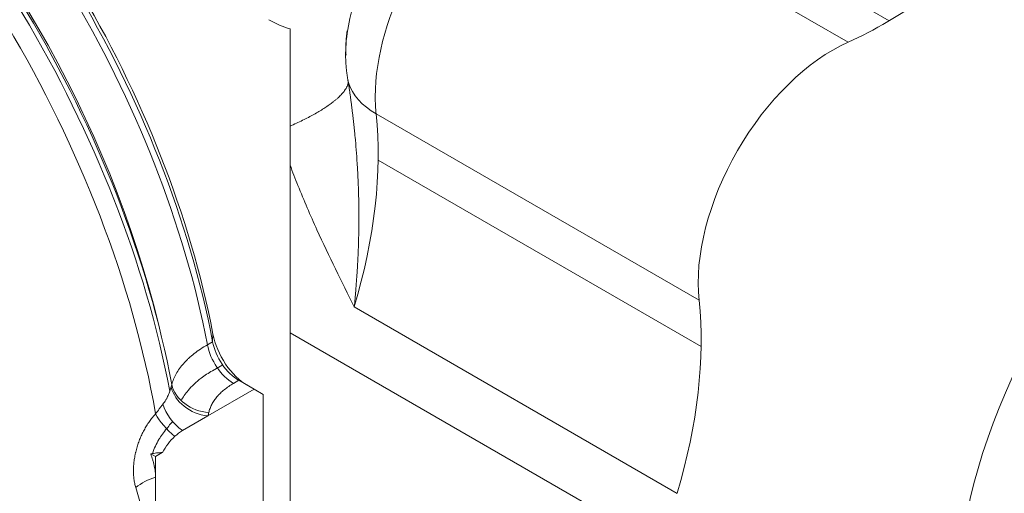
# Model space of a CAD drawing. Header units: millimetres. Extents: x 51337 to 61814, y -21781 to -12277.
# Tile 367 of 378: x 61742.5 to 61754.14, y -21431.14 to -21425.54. Entities that reach past the tile are written whole.
import ezdxf

# ---------------------------------------------------------------- set-up
doc = ezdxf.new("R2010")
doc.units = ezdxf.units.MM
doc.header["$LTSCALE"] = 0.3175
doc.layers.add('1轮廓实线层', color=7, linetype='Continuous', lineweight=18)

# ---------------------------------------------------------------- blocks, each defined once
blk = doc.blocks.new('MR12-2010-Z')
at = {"layer": '1轮廓实线层'}
for p, q in [((64080.774, -21457.519), (64083.919, -21459.335)), ((64083.432, -21459.589), (64080.096, -21457.662)), ((64077.851, -21460.437), (64081.67, -21462.641)), ((64076.833, -21463.025), (64076.833, -21461.041)), ((64081.694, -21463.189), (64077.875, -21460.985)), ((64081.411, -21464.924), (64077.592, -21462.719)), ((64075.918, -21463.13), (64075.922, -21463.039)), ((64076.833, -21468.28), (64076.833, -21463.025)), ((64076.833, -21463.025), (64081.235, -21465.566)), ((64075.857, -21463.166), (64075.918, -21463.13)), ((64076.037, -21463.404), (64075.916, -21463.474)), ((64076.227, -21463.587), (64076.165, -21463.623)), ((64076.409, -21463.692), (64076.227, -21463.587)), ((64075.862, -21464.008), (64076.409, -21463.692)), ((64076.515, -21463.754), (64076.409, -21463.692)), ((64076.515, -21463.754), (64076.515, -21466.203)), ((64075.561, -21464.182), (64075.862, -21464.008)), ((64075.187, -21464.457), (64075.242, -21464.489)), ((64075.242, -21464.489), (64075.323, -21464.442)), ((64075.242, -21464.489), (64075.242, -21464.734)), ((64075.242, -21465.713), (64075.242, -21464.734))]:
    blk.add_line(p, q, dxfattribs=at)
for centre, major_axis, ratio, start_param, end_param in [((64070.195, -21461.524), (-4.125, 7.145), 0.57735, 4.170778, 5.306976), ((64070.257, -21461.488), (4.125, -7.145), 0.57735, 1.029185, 2.165384), ((64070.363, -21461.427), (-4.05, 7.015), 0.57735, 4.170778, 5.306976), ((64069.241, -21462.075), (4.35, -7.534), 0.57735, 1.006169, 2.182433), ((64069.438, -21461.961), (-4.35, 7.534), 0.57735, 4.167846, 5.308353), ((64069.559, -21461.891), (4.275, -7.405), 0.57735, 1.023327, 2.170176), ((64069.727, -21461.794), (4.125, -7.145), 0.57735, 1.096305, 2.045321), ((64079.432, -21459.314), (-1.125, -1.949), 0.57735, 4.003036, 5.497787), ((64083.856, -21455.085), (-2.625, -4.547), 0.57735, 0.670866, 1.17874), ((64083.25, -21461.519), (-1.125, -1.949), 0.57735, 3.812459, 5.612319), ((64088.023, -21464.274), (2.325, 4.027), 0.57735, 0, 2.747991), ((64078.694, -21459.838), (1.193, 0.126), 0.639548, 3.277761, 3.862778), ((64079.432, -21459.314), (-1.125, -1.949), 0.57735, 5.497787, 5.612319), ((64074.163, -21463.056), (-2.625, -4.547), 0.57735, 1.962853, 2.470726), ((64077.982, -21465.26), (-2.625, -4.547), 0.57735, 1.962853, 2.470726), ((64076.333, -21463.159), (0.3, -0.52), 0.57735, 4.170778, 5.497787), ((64076.165, -21463.256), (0.225, -0.39), 0.57735, 4.170778, 5.497787), ((64076.227, -21463.22), (-0.225, 0.39), 0.57735, 1.029185, 2.356194), ((64075.873, -21463.601), (0.439, -0.098), 0.809804, 3.510055, 4.891164), ((64075.862, -21463.641), (0.428, -0.14), 0.802355, 3.594669, 4.968692), ((64075.696, -21463.928), (0.332, -0.304), 0.6281, 3.953731, 4.873315), ((64075.554, -21464.084), (0.333, -0.302), 0.400087, 3.993637, 4.823093), ((64075.561, -21464.55), (0.225, 0.39), 0.57735, 0.785398, 1.072604), ((64075.561, -21464.55), (0.225, 0.39), 0.57735, 1.072604, 1.626467), ((64075.325, -21464.989), (0.432, 0.125), 0.596144, 1.588042, 2.202202)]:
    blk.add_ellipse(centre, major_axis=major_axis, ratio=ratio, start_param=start_param, end_param=end_param, dxfattribs=at)
blk.add_ellipse((64088.607, -21464.611), major_axis=(2.325, 4.027), ratio=0.57735, dxfattribs=at)
for points, knots in [([(64078.721, -21457.486), (64078.65, -21457.534), (64078.493, -21457.653), (64078.252, -21457.893), (64078.012, -21458.202), (64077.803, -21458.556), (64077.639, -21458.932), (64077.536, -21459.303), (64077.491, -21459.576), (64077.494, -21459.713), (64077.496, -21459.743)], [0, 0, 0, 0, 0.108361, 0.243988, 0.386264, 0.532345, 0.678925, 0.822667, 0.960633, 1, 1, 1, 1]), ([(64076.833, -21459.431), (64076.792, -21459.419), (64076.75, -21459.404), (64076.666, -21459.368), (64076.624, -21459.346), (64076.582, -21459.322)], [0, 0, 0, 0, 0.5, 0.5, 1, 1, 1, 1]), ([(64076.833, -21460.581), (64076.833, -21460.485), (64076.833, -21460.388), (64076.833, -21460.243), (64076.833, -21460.195), (64076.833, -21460.099), (64076.833, -21460.05), (64076.833, -21459.954), (64076.833, -21459.858), (64076.833, -21459.763), (64076.833, -21459.668), (64076.833, -21459.62), (64076.833, -21459.525), (64076.833, -21459.478), (64076.833, -21459.431)], [0, 0, 0, 0, 0.25, 0.25, 0.375, 0.375, 0.5, 0.5, 0.625, 0.75, 0.75, 0.875, 0.875, 1, 1, 1, 1]), ([(64077.508, -21459.453), (64077.507, -21459.466), (64077.503, -21459.495), (64077.498, -21459.542), (64077.494, -21459.594), (64077.492, -21459.645), (64077.491, -21459.684), (64077.491, -21459.71), (64077.491, -21459.725), (64077.491, -21459.736), (64077.491, -21459.742), (64077.491, -21459.743)], [0, 0, 0, 0, 0.128873, 0.308023, 0.485473, 0.661335, 0.835723, 0.887481, 0.939015, 0.990327, 1, 1, 1, 1]), ([(64077.491, -21459.743), (64077.491, -21459.747), (64077.491, -21459.756), (64077.491, -21459.77), (64077.491, -21459.785), (64077.492, -21459.799), (64077.493, -21459.814), (64077.493, -21459.829), (64077.494, -21459.843), (64077.495, -21459.858), (64077.496, -21459.872), (64077.497, -21459.886), (64077.499, -21459.901), (64077.5, -21459.915), (64077.502, -21459.929), (64077.503, -21459.943), (64077.505, -21459.957), (64077.507, -21459.971), (64077.509, -21459.985), (64077.511, -21459.998), (64077.513, -21460.012), (64077.515, -21460.026), (64077.518, -21460.039), (64077.52, -21460.053), (64077.522, -21460.062), (64077.523, -21460.066)], [0, 0, 0, 0, 0.037101, 0.082672, 0.128052, 0.173245, 0.218252, 0.263077, 0.307723, 0.352192, 0.396487, 0.440611, 0.484567, 0.528358, 0.571987, 0.615456, 0.658769, 0.701929, 0.744938, 0.7878, 0.830517, 0.873093, 0.91553, 0.957831, 1, 1, 1, 1]), ([(64077.523, -21460.066), (64077.524, -21460.073), (64077.526, -21460.088), (64077.529, -21460.109), (64077.532, -21460.13), (64077.536, -21460.152), (64077.539, -21460.173), (64077.542, -21460.195), (64077.545, -21460.217), (64077.548, -21460.239), (64077.551, -21460.261), (64077.554, -21460.283), (64077.557, -21460.306), (64077.56, -21460.329), (64077.563, -21460.351), (64077.566, -21460.374), (64077.568, -21460.397), (64077.571, -21460.42), (64077.574, -21460.444), (64077.577, -21460.467), (64077.58, -21460.491), (64077.582, -21460.515), (64077.585, -21460.539), (64077.588, -21460.563), (64077.59, -21460.587), (64077.593, -21460.611), (64077.595, -21460.636), (64077.598, -21460.66), (64077.6, -21460.685), (64077.607, -21460.752), (64077.616, -21460.864), (64077.628, -21461.024), (64077.637, -21461.193), (64077.643, -21461.358), (64077.647, -21461.52), (64077.648, -21461.682), (64077.646, -21461.856), (64077.642, -21461.981), (64077.64, -21462.053), (64077.639, -21462.069), (64077.638, -21462.084), (64077.638, -21462.101), (64077.637, -21462.118), (64077.636, -21462.136), (64077.635, -21462.154), (64077.634, -21462.173), (64077.633, -21462.193), (64077.632, -21462.213), (64077.631, -21462.234), (64077.63, -21462.255), (64077.628, -21462.277), (64077.627, -21462.3), (64077.625, -21462.324), (64077.624, -21462.348), (64077.622, -21462.373), (64077.62, -21462.398), (64077.618, -21462.424), (64077.616, -21462.451), (64077.614, -21462.478), (64077.612, -21462.506), (64077.61, -21462.535), (64077.607, -21462.564), (64077.604, -21462.594), (64077.602, -21462.624), (64077.599, -21462.655), (64077.596, -21462.687), (64077.593, -21462.708), (64077.592, -21462.719)], [0, 0, 0, 0, 0.008275, 0.016599, 0.024971, 0.033392, 0.041861, 0.050379, 0.058945, 0.06756, 0.076223, 0.084935, 0.093695, 0.102504, 0.111361, 0.120266, 0.129219, 0.138221, 0.147271, 0.15637, 0.165516, 0.174711, 0.183953, 0.193244, 0.202583, 0.211969, 0.221404, 0.230886, 0.240417, 0.249995, 0.308201, 0.369282, 0.433217, 0.499979, 0.55578, 0.616081, 0.680836, 0.749992, 0.755353, 0.760949, 0.766781, 0.772848, 0.77915, 0.785686, 0.792456, 0.799461, 0.806699, 0.814171, 0.821876, 0.829814, 0.837985, 0.846388, 0.855022, 0.863888, 0.872985, 0.882312, 0.89187, 0.901658, 0.911674, 0.92192, 0.932394, 0.943095, 0.954024, 0.96518, 0.976561, 0.988168, 1, 1, 1, 1]), ([(64076.833, -21461.041), (64076.864, -21461.122), (64076.964, -21461.383), (64077.142, -21461.794), (64077.367, -21462.269), (64077.517, -21462.57), (64077.592, -21462.719)], [0, 0, 0, 0, 0.137598, 0.44524, 0.725034, 1, 1, 1, 1]), ([(64075.435, -21463.638), (64075.44, -21463.616), (64075.447, -21463.595), (64075.465, -21463.552), (64075.485, -21463.51), (64075.512, -21463.468), (64075.541, -21463.427), (64075.558, -21463.407), (64075.58, -21463.382), (64075.585, -21463.377), (64075.594, -21463.367), (64075.609, -21463.352), (64075.624, -21463.337), (64075.655, -21463.308), (64075.699, -21463.271), (64075.748, -21463.235), (64075.801, -21463.2), (64075.828, -21463.183), (64075.857, -21463.166)], [0, 0, 0, 0, 0.125, 0.125, 0.25, 0.375, 0.375, 0.5, 0.5, 0.53125, 0.53125, 0.5625, 0.625, 0.625, 0.75, 0.875, 0.875, 1, 1, 1, 1]), ([(64075.545, -21463.827), (64075.568, -21463.786), (64075.595, -21463.746), (64075.648, -21463.682), (64075.672, -21463.657), (64075.724, -21463.608), (64075.752, -21463.584), (64075.824, -21463.53), (64075.868, -21463.501), (64075.916, -21463.474)], [0, 0, 0, 0, 0.307718, 0.307718, 0.512923, 0.512923, 0.718128, 0.718128, 1, 1, 1, 1]), ([(64076.165, -21463.623), (64076.145, -21463.635), (64076.126, -21463.647), (64076.09, -21463.672), (64076.055, -21463.697), (64076.024, -21463.725), (64076.003, -21463.746), (64075.992, -21463.756), (64075.982, -21463.767), (64075.976, -21463.775), (64075.972, -21463.778), (64075.957, -21463.797), (64075.946, -21463.812), (64075.925, -21463.842), (64075.907, -21463.873), (64075.886, -21463.92), (64075.876, -21463.952), (64075.873, -21463.969)], [0, 0, 0, 0, 0.125, 0.125, 0.25, 0.375, 0.375, 0.4375, 0.46875, 0.46875, 0.5, 0.5, 0.625, 0.625, 0.75, 0.875, 1, 1, 1, 1]), ([(64075.329, -21463.87), (64075.342, -21463.854), (64075.353, -21463.837), (64075.366, -21463.815), (64075.369, -21463.811), (64075.374, -21463.802), (64075.381, -21463.789), (64075.387, -21463.776), (64075.399, -21463.75), (64075.406, -21463.732), (64075.419, -21463.698), (64075.424, -21463.681), (64075.428, -21463.666)], [0, 0, 0, 0, 0.25, 0.25, 0.3125, 0.3125, 0.375, 0.5, 0.5, 0.75, 0.75, 1, 1, 1, 1]), ([(64075.243, -21463.985), (64075.258, -21463.964), (64075.273, -21463.944), (64075.294, -21463.915), (64075.301, -21463.906), (64075.315, -21463.887), (64075.322, -21463.879), (64075.329, -21463.87)], [0, 0, 0, 0, 0.5, 0.5, 0.75, 0.75, 1, 1, 1, 1]), ([(64075.009, -21464.855), (64075.007, -21464.847), (64075.004, -21464.839), (64075, -21464.822), (64074.998, -21464.814), (64074.993, -21464.789), (64074.987, -21464.754), (64074.984, -21464.718), (64074.983, -21464.69), (64074.982, -21464.676), (64074.982, -21464.662), (64074.982, -21464.652), (64074.982, -21464.647), (64074.982, -21464.623), (64074.983, -21464.604), (64074.986, -21464.565), (64074.991, -21464.525), (64074.998, -21464.485), (64075.003, -21464.46), (64075.004, -21464.455), (64075.006, -21464.445), (64075.007, -21464.44), (64075.011, -21464.425), (64075.014, -21464.415), (64075.022, -21464.385), (64075.033, -21464.346), (64075.054, -21464.288), (64075.071, -21464.25), (64075.084, -21464.222), (64075.088, -21464.213), (64075.098, -21464.195), (64075.102, -21464.185), (64075.117, -21464.159), (64075.137, -21464.124), (64075.17, -21464.074), (64075.193, -21464.043), (64075.209, -21464.025), (64075.212, -21464.021), (64075.218, -21464.013), (64075.227, -21464.002), (64075.237, -21463.992), (64075.243, -21463.985)], [0, 0, 0, 0, 0.03125, 0.03125, 0.0625, 0.0625, 0.125, 0.1875, 0.1875, 0.21875, 0.234375, 0.234375, 0.25, 0.25, 0.3125, 0.3125, 0.375, 0.4375, 0.4375, 0.453125, 0.453125, 0.46875, 0.46875, 0.5, 0.5, 0.5625, 0.625, 0.6875, 0.6875, 0.71875, 0.71875, 0.75, 0.75, 0.8125, 0.875, 0.9375, 0.9375, 0.953125, 0.953125, 0.96875, 1, 1, 1, 1]), ([(64075.445, -21464.074), (64075.441, -21464.079), (64075.436, -21464.085), (64075.418, -21464.106), (64075.402, -21464.124), (64075.371, -21464.163), (64075.354, -21464.185), (64075.321, -21464.229), (64075.306, -21464.251), (64075.292, -21464.273)], [0, 0, 0, 0, 0.111538, 0.111538, 0.421337, 0.421337, 0.731137, 0.731137, 1, 1, 1, 1]), ([(64075.292, -21464.273), (64075.288, -21464.278), (64075.285, -21464.283), (64075.267, -21464.313), (64075.253, -21464.339), (64075.229, -21464.393), (64075.219, -21464.421), (64075.209, -21464.45), (64075.209, -21464.452), (64075.209, -21464.453)], [0, 0, 0, 0, 0.092723, 0.092723, 0.536353, 0.536353, 0.979984, 0.979984, 1, 1, 1, 1]), ([(64075.187, -21464.457), (64075.209, -21464.452), (64075.232, -21464.449), (64075.277, -21464.444), (64075.3, -21464.442), (64075.323, -21464.442)], [0, 0, 0, 0, 0.5, 0.5, 1, 1, 1, 1]), ([(64075.242, -21464.734), (64075.242, -21464.723), (64075.242, -21464.712), (64075.241, -21464.69), (64075.239, -21464.668), (64075.236, -21464.645), (64075.232, -21464.622), (64075.23, -21464.611), (64075.225, -21464.588), (64075.222, -21464.576), (64075.216, -21464.552), (64075.213, -21464.54), (64075.202, -21464.505), (64075.195, -21464.481), (64075.187, -21464.457)], [0, 0, 0, 0, 0.125, 0.125, 0.25, 0.375, 0.375, 0.5, 0.5, 0.625, 0.625, 0.75, 0.75, 1, 1, 1, 1]), ([(64075.242, -21465.713), (64075.238, -21465.696), (64075.234, -21465.679), (64075.226, -21465.644), (64075.214, -21465.593), (64075.201, -21465.54), (64075.174, -21465.436), (64075.156, -21465.365), (64075.126, -21465.258), (64075.116, -21465.222), (64075.096, -21465.15), (64075.085, -21465.113), (64075.054, -21465.004), (64075.032, -21464.93), (64075.009, -21464.855)], [0, 0, 0, 0, 0.0625, 0.0625, 0.125, 0.25, 0.25, 0.5, 0.5, 0.625, 0.625, 0.75, 0.75, 1, 1, 1, 1])]:
    blk.add_open_spline(points, degree=3, knots=knots, dxfattribs=at)
blk.add_rational_spline([(64076.833, -21460.581), (64077.254, -21460.395), (64077.492, -21460.215), (64077.523, -21460.066)], [1.01542655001, 0.983358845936, 1.00128632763, 1.06920899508], degree=3, dxfattribs=at)
for points in [[(64076.833, -21461.041), (64076.833, -21460.964), (64076.833, -21460.811), (64076.833, -21460.658), (64076.833, -21460.581)], [(64075.428, -21463.666), (64075.431, -21463.656), (64075.433, -21463.647), (64075.435, -21463.638)], [(64075.873, -21463.969), (64075.87, -21463.982), (64075.866, -21463.995), (64075.862, -21464.008)]]:
    blk.add_open_spline(points, degree=3, dxfattribs=at)

msp = doc.modelspace()

# ---------------------------------------------------------------- block references
at = {"layer": '1轮廓实线层', "lineweight": 18}
msp.add_blockref('MR12-2010-Z', (-2331.14, 33.77948), dxfattribs=at)

doc.saveas('drawing.dxf')
